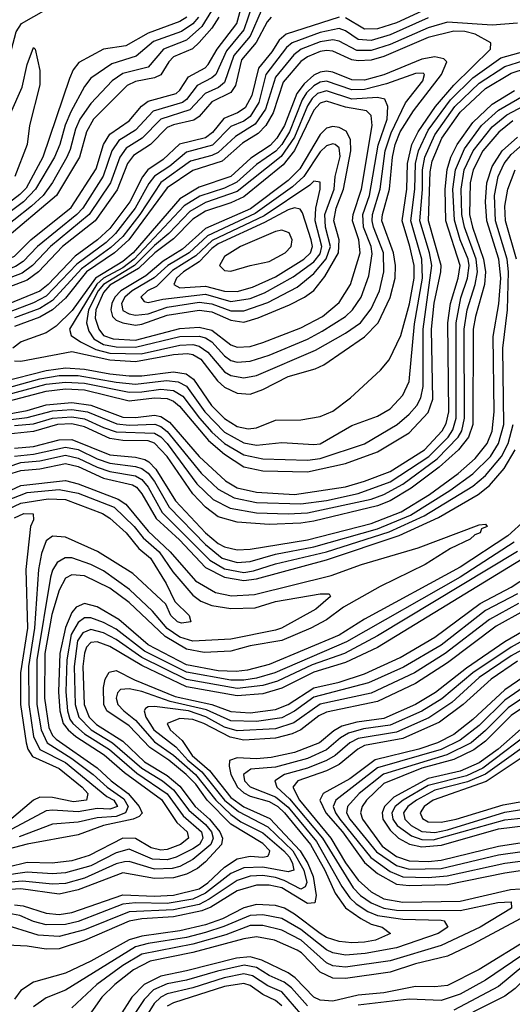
# Model space of a CAD drawing. Header units: inches. Extents: x 501365 to 657855, y 482276 to 547543.
# Tile 509 of 656: x 570507 to 572054, y 535148 to 538242. Entities that reach past the tile are written whole.
import ezdxf

# ---------------------------------------------------------------- set-up
doc = ezdxf.new("R2010")
doc.units = ezdxf.units.IN
doc.header["$MEASUREMENT"] = 0
doc.layers.add('A5573', color=7, linetype='Continuous')

msp = doc.modelspace()

# ---------------------------------------------------------------- linework, layer by layer
at = {"layer": 'A5573', "color": 5}
for points, elevation in [([(570000, 537333.6), (570010, 537332.4), (570050, 537333.5), (570170, 537350), (570330, 537415.5), (570414.8, 537465.2), (570490, 537499.2), (570541.7, 537550), (570667.9, 537652.1), (570746.7, 537773.3), (570770, 537850), (570790, 537883), (570850, 537924.7), (570889, 537971), (570910, 537986), (570997.7, 538010), (571010, 538021.1), (571037.2, 538062.8), (571089.3, 538090.7), (571098.8, 538101.2), (571127, 538150), (571188.3, 538230), (571210, 538311.9)], 3120), ([(571238, 538290), (571210.7, 538210), (571156, 538144), (571122.5, 538070), (571110, 538059.2), (571064.2, 538035.8), (571030, 537991.5), (571017.4, 537982.6), (570925.6, 537954.4), (570870, 537895.5), (570817.7, 537862.3), (570795.8, 537830), (570769.1, 537750.9), (570704.5, 537650), (570686, 537630), (570562.3, 537530), (570517.2, 537482.8), (570492.9, 537467.1), (570430, 537442.3), (570347.6, 537392.4), (570210, 537335), (570170, 537324.9), (570010, 537307.4), (570000, 537308.7)], 3140), ([(570000, 537784.5), (570110, 537760.3), (570150, 537760.5), (570210, 537783.5), (570290, 537831.6), (570344.4, 537855.6), (570365, 537875), (570417.6, 537970), (570466.5, 538093.5), (570495.6, 538204.4), (570512.1, 538230), (570590, 538274.5)], 3020), ([(571810, 538287.9), (571690, 538232), (571630, 538213.6), (571590, 538212.6), (571530, 538248.4)], 3220), ([(571265.3, 538270), (571229.9, 538190.1), (571178.7, 538130), (571150, 538044.9), (571131.1, 538028.9), (571089.4, 538010.6), (571041.4, 537958.6), (570950, 537930), (570891.6, 537870), (570841.4, 537838.6), (570820.7, 537810), (570791.9, 537730), (570724.7, 537630), (570603.5, 537530), (570546.3, 537470), (570514, 537446), (570441.8, 537418.2), (570350, 537364.8), (570240.2, 537319.8), (570190, 537304.7), (570010, 537283.3), (570000, 537284.2)], 3160), ([(571109.4, 538270), (571078.8, 538221.2), (571030, 538178.2), (570957.7, 538150), (570910, 538093.1), (570830, 538073.4), (570797, 538050), (570730, 537979.1), (570695.8, 537930), (570681.7, 537898.3), (570665.5, 537834.5), (570654.6, 537810), (570609.4, 537730.6), (570579.8, 537690), (570543.8, 537656.2), (570431.4, 537568.6), (570290, 537488.1), (570150, 537430.2), (570030, 537409.8), (570000, 537412.2)], 3060), ([(571067.9, 538250), (571050, 538229.8), (571014.6, 538205.4), (570926.4, 538173.6), (570872.1, 538127.9), (570796.3, 538103.7), (570730, 538058.7), (570710, 538032), (570667.4, 537952.6), (570649.1, 537910.9), (570632.3, 537850), (570615.9, 537810), (570556.6, 537710), (570518.9, 537670), (570410, 537589.6), (570290, 537517.5), (570175.4, 537464.6), (570130, 537451.5), (570010, 537439.4), (570000, 537440.9)], 3040), ([(571132.3, 538250), (571110, 538216), (571070, 538171), (571048.8, 538151.2), (570990, 538125.9), (570975, 538110), (570950, 538068.8), (570930, 538059.2), (570870, 538048.6), (570844.6, 538035.4), (570738.5, 537930), (570716, 537890), (570693.9, 537810), (570622.1, 537690), (570453.1, 537546.9), (570297.6, 537462.4), (570170, 537408.2), (570050, 537383.8), (570010, 537382.4), (570000, 537383.9)], 3080), ([(571031.3, 538250), (571010, 538237), (570910, 538199.9), (570839.4, 538160.6), (570770, 538149.4), (570692, 538108), (570675, 538085), (570662.8, 538057.2), (570579.1, 537810), (570526.8, 537713.2), (570507.4, 537692.6), (570470, 537664.3), (570278.9, 537541.1), (570172.5, 537487.5), (570130, 537475), (570030, 537468.2), (570000, 537471.9)], 3020), ([(571296.2, 538250), (571284.1, 538235.9), (571248.9, 538171.1), (571203.7, 538116.3), (571184, 538036), (571170, 538013.4), (571110, 537984.3), (571070, 537938.1), (571053.1, 537926.9), (570990, 537912.3), (570970, 537903.3), (570917.3, 537850), (570864.2, 537815.8), (570844.8, 537790), (570812.3, 537707.7), (570743.7, 537610), (570641.5, 537530), (570565.3, 537450), (570530, 537423.6), (570450, 537393.7)], 3180), ([(571510, 538250.3), (571343.2, 538196.8), (571321.7, 538178.3), (571298.5, 538141.5), (571256.2, 538090), (571235.8, 538004.2), (571214.2, 537965.8), (571190.6, 537949.4), (571148, 537932), (571112.3, 537887.7), (571090, 537871.4), (571008.6, 537851.4), (570957.1, 537802.9), (570909.2, 537770.8), (570891.8, 537748.2), (570852, 537670), (570790, 537585.7), (570751.4, 537550), (570680.8, 537499.2), (570596.2, 537410), (570570, 537388.7), (570470, 537348.5)], 3220), ([(571790, 538248), (571670, 538194.4), (571610, 538176.9), (571570, 538180.2), (571530, 538207.1), (571510, 538214.8), (571450, 538202.3), (571362, 538170), (571344.7, 538155.3), (571279.8, 538070), (571257.5, 537982.5), (571230, 537937.9), (571210, 537923.9), (571170, 537906.2), (571111.6, 537848.4), (571030, 537826.4), (570977.7, 537782.3), (570929.9, 537750.1), (570912.5, 537727.5), (570868.8, 537650), (570807.8, 537570), (570777.8, 537542.2), (570686, 537474), (570590, 537373.5), (570550, 537352.4), (570470, 537322.4)], 3240), ([(572070, 538231.8), (571990, 538225.3), (571850, 538234.4), (571790, 538217), (571670, 538164.7), (571610, 538145.4), (571565.7, 538145.7), (571510, 538175), (571490, 538179.2), (571450, 538172.5), (571390.6, 538149.4), (571367.6, 538132.4), (571310, 538062.2), (571278.7, 537961.3), (571246.4, 537913.6), (571184.4, 537875.6), (571130, 537825.1), (571110, 537815.4), (571042.5, 537797.5), (570949.5, 537730.5), (570883.5, 537630), (570830, 537561), (570793.1, 537526.9), (570700.2, 537459.8), (570610, 537359.8), (570570, 537334.2), (570490, 537305.6)], 3260), ([(570450, 537104.1), (570590, 537139.9), (570650, 537148.1), (570710, 537144.2), (570790, 537129), (570850, 537123.1), (570890, 537123.1), (570990, 537135.3), (571029.8, 537129.8), (571052.3, 537112.3), (571108.5, 537030), (571150, 536989.1), (571190, 536963.9), (571223.8, 536956.2), (571250, 536959.3), (571310, 536983.4), (571390, 536984.7), (571450, 536995.7), (571490, 537011.9), (571545.9, 537054.1), (571639.6, 537140.4), (571667.1, 537172.9), (571703.7, 537250), (571731, 537349), (571745.2, 537430), (571745, 537470), (571732.2, 537530), (571707.3, 537610), (571722.9, 537710), (571725, 537790), (571738.5, 537850), (571758.5, 537890), (571813, 537970), (571870, 538036.4), (571984.9, 538150), (571985.8, 538170), (571936.7, 538196.7), (571904.8, 538204.8), (571870, 538206.2), (571790, 538186.3), (571650, 538127.1), (571610, 538115.1), (571570, 538112.8), (571550, 538116.6), (571490, 538143.7), (571470, 538145.3), (571450, 538142.1), (571410, 538125.8), (571389.4, 538110.6), (571334.3, 538045.7), (571302.5, 537950), (571279.1, 537910), (571255.4, 537884.6), (571206.1, 537853.9), (571142.1, 537797.9), (571050, 537768.7), (570970, 537713.9), (570849.6, 537550), (570804.7, 537510), (570716.6, 537450), (570650, 537367.3), (570610, 537330.8), (570570, 537307), (570490, 537278.2)], 3280), ([(570430, 537074.9), (570570, 537113.6), (570630, 537124.4), (570690, 537124), (570810, 537102.8), (570870, 537097.1), (570967.9, 537107.9), (571004.5, 537104.5), (571030.6, 537090.6), (571088.3, 537010), (571150, 536946.5), (571210, 536912.8), (571250, 536904.8), (571330, 536913.2), (571430, 536906.8), (571450, 536909.8), (571550, 536967.4), (571630, 536995.9), (571670, 537019.2), (571710, 537061.9), (571730, 537105.5), (571746.2, 537286.2), (571771.5, 537430), (571770.1, 537490), (571735.1, 537610), (571747.7, 537710), (571749.5, 537790), (571758.6, 537830), (571790, 537895.2), (571859.4, 537990), (571930, 538059.4), (572017.3, 538122.6), (572150, 538158.9)], 3260), ([(570445.4, 537874.6), (570514.2, 538030), (570530, 538101.7), (570550, 538154.7), (570555.5, 538150), (570570, 538083.1), (570570, 538038), (570537.2, 537910), (570530.2, 537850), (570491.6, 537750)], 2980), ([(570430, 537054.2), (570590, 537096.9), (570650, 537103.6), (570710, 537099.9), (570850, 537072), (570890, 537072.5), (570950, 537081), (570990, 537077.4), (571018.9, 537058.9), (571071.3, 536990), (571110, 536946.5), (571150, 536910.7), (571210, 536874.5), (571270, 536862.1), (571410, 536858.4), (571450, 536863.5), (571590, 536909.8), (571691.7, 536970), (571730, 537002.4), (571753.5, 537030), (571766, 537054), (571774.1, 537090), (571773.4, 537270), (571801.5, 537470), (571793.6, 537510), (571762.8, 537610), (571771.7, 537708.3), (571772, 537770), (571779.2, 537810), (571810, 537880.7), (571873.7, 537970), (571950, 538043), (572030, 538095.4), (572150, 538133.2)], 3240), ([(570490.1, 537170.1), (570510, 537168.7), (570670, 537199.3), (570790, 537173), (570870, 537168.4), (570990, 537190.2), (571033.1, 537193.1), (571050.3, 537190.3), (571075.3, 537175.3), (571127.8, 537107.8), (571150, 537087.8), (571190, 537068.2), (571230, 537065.5), (571270, 537080.2), (571350, 537121), (571434.5, 537145.5), (571462.1, 537157.9), (571590, 537245.4), (571632.5, 537290), (571670.5, 537369.5), (571685.4, 537430), (571687, 537470), (571680.9, 537510), (571644.4, 537610), (571645.8, 537630), (571667.9, 537710), (571677.9, 537810), (571686.2, 537850), (571701.9, 537890), (571743.9, 537956.1), (571831.8, 538070), (571847.6, 538110), (571839.2, 538119.2), (571810, 538125.2), (571770, 538118.7), (571650.7, 538069.3), (571590, 538052.1), (571550, 538052.8), (571490, 538076.9), (571470, 538080.5), (571450, 538077.9), (571430, 538068.2), (571399.6, 538040.4), (571376.6, 538010), (571337.9, 537910), (571313.8, 537870), (571293.3, 537846.7), (571233, 537807), (571170, 537749.8), (571070, 537716.4), (571010, 537679.4), (570862.6, 537510), (570830, 537482.1), (570744.3, 537430), (570671.2, 537328.8), (570620.9, 537279.1), (570590, 537258.1), (570510.7, 537230), (570485.5, 537210)], 3320), ([(570430, 537033.1), (570590, 537075.3), (570650, 537082.1), (570710, 537079), (570850, 537044.3), (570930, 537053.4), (570970, 537051.8), (570990, 537043.6), (571008.1, 537028.1), (571099.6, 536919.6), (571150, 536877), (571210, 536836.8), (571270, 536824.9), (571410, 536821.6), (571530, 536847.5), (571630, 536883.9), (571730, 536943.8), (571790, 537007.8), (571804.5, 537050), (571799.7, 537270), (571808.8, 537351.2), (571829.5, 537450), (571830, 537470), (571790.2, 537610.2), (571796, 537764), (571802, 537798), (571832.9, 537870), (571890, 537951.5), (571970, 538026.4), (572050, 538074), (572150, 538106.8)], 3220), ([(570450, 536999.7), (570530, 537014.4), (570590, 537031.7), (570670, 537038.8), (570730, 537030.9), (570830, 536993.5), (570870, 536992.5), (570930, 536999.5), (570950, 536995.4), (570977.5, 536977.5), (571070, 536870), (571153, 536793), (571190, 536771.3), (571250, 536757.8), (571370, 536750.5), (571530, 536774.5), (571590, 536791.5), (571670, 536822.8), (571778.3, 536890), (571833.9, 536950), (571846.4, 536973.6), (571854.3, 537010), (571850.9, 537290), (571860, 537350), (571883.8, 537430), (571889.5, 537470), (571845.1, 537610), (571843, 537710), (571849, 537771), (571861, 537810), (571880.2, 537850), (571930, 537919.4), (571990, 537976.8), (572060.5, 538019.5)], 3180), ([(570470, 536985), (570530, 536991.8), (570610, 537012.9), (570670, 537016.8), (570719.3, 537010), (570812.1, 536972.1), (570850, 536967.5), (570931, 536971), (570950, 536964.2), (570970, 536948), (571076.9, 536816.9), (571130, 536767.4), (571179.8, 536739.8), (571250, 536724.7), (571390, 536720.6), (571470, 536731), (571570, 536753.2), (571670, 536790.2), (571791.8, 536870), (571852, 536930), (571866.9, 536953.1), (571877.8, 536990), (571877, 537290), (571892.1, 537367.9), (571913.3, 537430), (571918.3, 537470), (571915.1, 537490), (571890.3, 537550.3), (571872.2, 537612.2), (571867.4, 537710), (571875.8, 537770), (571903.2, 537836.8), (571956.6, 537910), (572010, 537958.2), (572090, 538003.9)], 3160), ([(570490, 536966.9), (570550, 536972.4), (570610, 536990.5), (570670, 536994.6), (570710, 536988.2), (570770, 536960.3), (570810, 536947.2), (570930, 536942.4), (570950, 536931.2), (570970, 536910.2), (571063.3, 536783.3), (571114.7, 536734.7), (571167.6, 536707.6), (571250, 536692), (571350, 536689), (571410, 536692), (571610, 536735.7), (571650.1, 536750.1), (571710, 536782.2), (571818.2, 536861.8), (571883.8, 536930), (571894.8, 536950), (571903.8, 536990), (571902.5, 537270), (571911.8, 537330), (571936.9, 537410), (571944, 537450), (571940.3, 537490), (571903.7, 537590), (571895, 537630), (571892.9, 537710), (571902.4, 537770), (571930.3, 537830), (571990, 537905.3), (572036.4, 537943.6), (572110, 537982.2)], 3140), ([(572055.7, 537924.3), (572011.5, 537888.5), (571961.6, 537830), (571930.5, 537770), (571921.3, 537730), (571919.8, 537630), (571928.7, 537590), (571963.7, 537490), (571969.1, 537450), (571966, 537410), (571937.7, 537310), (571931, 537270), (571929.8, 536970), (571915.8, 536930), (571884.6, 536890), (571824.4, 536835.6), (571736.6, 536770), (571670, 536730.6), (571630, 536714.6), (571430, 536666.2), (571390, 536660.1), (571290, 536656.2), (571190, 536663.2), (571130, 536680.3), (571090, 536710), (571050, 536751.7), (570969.8, 536869.8), (570930, 536911.6), (570910, 536918.4), (570830, 536920), (570790, 536925.8), (570710, 536962.3), (570670, 536971.7), (570625.6, 536970), (570550, 536948.5), (570470, 536939.6)], 3120), ([(570490, 536895.9), (570550, 536901.1), (570630, 536922.4), (570670, 536922.8), (570790, 536874.6), (570870, 536867), (570899.6, 536859.6), (570912.5, 536852.5), (570934.2, 536830), (570995.6, 536730), (571090, 536629.5), (571130, 536596), (571150, 536585.7), (571190, 536575.9), (571230, 536578.3), (571410, 536607.7), (571610, 536659.4), (571704.5, 536695.5), (571793.7, 536750), (571883.8, 536816.2), (571937.2, 536862.8), (571974.8, 536910), (571991, 536949), (571997.1, 537010), (571993.3, 537246.7), (572011.1, 537348.9), (572017.3, 537430), (572011.2, 537490), (571973.6, 537610), (571970, 537670), (571973.9, 537730), (571990, 537780.7), (572022.1, 537830), (572070, 537872.8)], 3080), ([(570490, 536871.1), (570550, 536877.3), (570650, 536899), (570690, 536891.3), (570750, 536862.1), (570790, 536848.8), (570870, 536838.5), (570890, 536832.1), (570910, 536816.8), (570930, 536790.7), (570975.6, 536710), (571090, 536592.6), (571142.6, 536550), (571190, 536536.4), (571230, 536539.9), (571310, 536562.7), (571430, 536585.7), (571630, 536642.6), (571734.4, 536685.6), (571857.8, 536762.2), (571930, 536814.8), (571985, 536870), (572010.4, 536910), (572026.7, 536970), (572024.3, 537210), (572038.9, 537330), (572042, 537450), (572037.3, 537490), (572001.2, 537610), (571997.9, 537690), (572009.2, 537750), (572028.3, 537790), (572050, 537818.8), (572086.1, 537850)], 3060), ([(572066.6, 537490), (572032.2, 537610), (572030, 537656.3), (572039.8, 537710), (572062.3, 537770)], 3040), ([(570470, 536837.2), (570509.8, 536850.2), (570570, 536856), (570650, 536873.6), (570690, 536864.8), (570750, 536835.9), (570790, 536822.1), (570870, 536809.1), (570890, 536797), (570910, 536772.7), (570953.5, 536693.5), (571103.3, 536543.3), (571150, 536516), (571210, 536505.4), (571241.1, 536510), (571310, 536532.5), (571470.4, 536570.4), (571666.9, 536633.1), (571777.3, 536682.7), (571930, 536776.6), (571970, 536810), (572020, 536870), (572040.9, 536910), (572056.5, 536970)], 3040), ([(570483.2, 536816.8), (570510, 536825.8), (570570, 536830.9), (570650, 536847.9), (570690, 536837.7), (570770, 536801.5), (570860.5, 536780.5), (570873, 536773), (570890, 536751.8), (570935, 536675), (571008.1, 536608.1), (571090, 536520.7), (571150, 536489.9), (571210, 536479.9), (571250, 536485.6), (571470, 536544.9), (571698.6, 536621.4), (571821.8, 536678.2), (571946.1, 536750), (571981.6, 536778.4), (572028.2, 536831.8), (572062.3, 536890)], 3020), ([(570449.9, 536750.1), (570510, 536778.2), (570650, 536793.9), (570690, 536783.6), (570815.9, 536735.9), (570840.2, 536720.2), (570910, 536634.8), (570979.4, 536570), (571059, 536479), (571121.7, 536441.7), (571171.4, 536431.4), (571244.4, 536435.6), (571484.6, 536495.4), (571579.6, 536530), (571757.9, 536582.1), (571950, 536655.1), (571970, 536657.3), (571974.4, 536650), (571957.3, 536642.7), (571952.5, 536630), (571936.4, 536623.6), (571921.5, 536610), (571859.5, 536580.5), (571780.3, 536530), (571638.7, 536461.3), (571523.7, 536396.3), (571470, 536356.2), (571421, 536330), (571330, 536291), (571230, 536274.7), (571170, 536257.4), (571086, 536254), (571030, 536264.5), (570963.7, 536303.7), (570850, 536410.8), (570790, 536456.1), (570710, 536494.3), (570670, 536498), (570650, 536487.4), (570630.3, 536449.7), (570607.5, 536372.5), (570585.7, 536250), (570584, 536110), (570597.7, 536017.7), (570610, 535992.8), (570621.2, 535981.2), (570750, 535891), (570793.7, 535850), (570846.8, 535810), (570881.3, 535770), (570891.1, 535748.9), (570881.9, 535738.1), (570862.5, 535730), (570770.1, 535710), (570690, 535680.2), (570530, 535651.2), (570450, 535630.4)], 2980), ([(570462.6, 536730), (570530, 536756.3), (570630, 536766.3), (570690, 536754.8), (570803.3, 536710), (570866.3, 536650), (570894.1, 536614.1), (570944.4, 536570), (570987.3, 536507.3), (571050, 536434.1), (571075.1, 536415.1), (571110, 536401.2), (571170, 536391.6), (571246.5, 536393.5), (571310, 536414.1), (571450, 536438.2), (571478.4, 536438.4), (571482.3, 536430), (571436.4, 536390), (571328.7, 536330), (571310, 536323.7), (571170, 536295.8), (571050, 536289.5), (571010, 536302), (570970, 536329.4), (570923.3, 536383.3), (570851.7, 536451.7), (570770, 536510.6), (570730, 536530.6), (570670, 536551.1), (570649.1, 536550.9), (570623.9, 536536.1), (570610, 536512.4), (570603.3, 536490), (570560.1, 536230), (570560.8, 536090), (570573.5, 536010), (570593.1, 535970), (570670, 535920.4), (570737.8, 535870), (570781.7, 535830), (570834, 535794), (570847.1, 535770), (570839.2, 535750), (570810, 535738.4), (570750, 535733.8), (570690, 535720.2), (570610, 535713.9), (570505.3, 535674.7)], 2960), ([(570470, 536703.7), (570510, 536722.8), (570596.1, 536736.1), (570650, 536734.3), (570766.3, 536690), (570790, 536675.8), (570841.3, 536630), (570880.7, 536580.7), (570916.9, 536550), (570967.1, 536470), (570994.2, 536414.2), (571038.4, 536370), (571043.7, 536350), (571014.6, 536345.4), (571002, 536350), (570981.7, 536370), (570965.4, 536405.4), (570861.8, 536501.8), (570750.6, 536570.6), (570650, 536615.7), (570610, 536619.5), (570590, 536604.3), (570575.1, 536564.9), (570565.5, 536514.5), (570552.8, 536330), (570534.3, 536210), (570535.2, 536090), (570550.3, 535990), (570570, 535949.1), (570650, 535907.6), (570780.7, 535800.7), (570802.6, 535790), (570814, 535770), (570790, 535761), (570750, 535762.9), (570690, 535752.3), (570610, 535758.5), (570590, 535755.7), (570482, 535698)], 2940), ([(572094.7, 536670), (572040, 536620), (571890, 536521.7), (571590, 536358.2), (571510, 536307.6), (571290, 536216.3), (571221.9, 536198.1), (571186.3, 536193.7), (571130, 536196.1), (571030, 536214.6), (570910, 536277.5), (570817.5, 536357.5), (570750, 536396.8), (570710, 536407.7), (570683.7, 536396.3), (570670, 536379.6), (570650, 536331.9), (570632.7, 536250), (570628.1, 536130), (570632.7, 536070), (570642.8, 536030), (570658.6, 536010), (570683, 535990), (570771.6, 535931.6), (570836.1, 535876.1), (570951.8, 535791.8), (570999.8, 535719.8), (571032.8, 535690), (571036.5, 535670), (571012, 535650), (570970, 535634.8), (570950, 535632.2), (570919.9, 535639.9), (570870, 535669), (570830, 535670.3), (570724.5, 535615.5), (570670, 535599), (570608.9, 535591.1), (570530, 535593.1), (570470, 535578.7)], 3020), ([(570490, 536676.9), (570519.7, 536690), (570549.2, 536689.2), (570549.5, 536670), (570540.1, 536650), (570526.1, 536513.9), (570531, 536330), (570509.1, 536190), (570509, 536090), (570526.5, 535970), (570532.4, 535950), (570547.1, 535927.1), (570630, 535889.1), (570702.3, 535830), (570720.8, 535810), (570715.9, 535790), (570675.6, 535784.4), (570610, 535798), (570570, 535799.2), (570550, 535789.9), (570474.6, 535725.5)], 2920), ([(572059.2, 536600.8), (571890, 536490.7), (571533.3, 536286.7), (571307.8, 536190), (571250, 536172.6), (571210, 536166.5), (571170, 536166.8), (571030, 536191.4), (570898.2, 536258.2), (570810, 536327.4), (570770, 536348.1), (570730, 536363), (570710, 536362), (570690, 536348), (570668.6, 536310), (570654.5, 536230), (570651.8, 536130), (570656.3, 536070), (570664.1, 536044.1), (570673, 536030), (570710, 535997.7), (570788.2, 535948.2), (570874.6, 535874.6), (570969.7, 535809.7), (571020.1, 535740.1), (571077.6, 535690), (571082.1, 535670), (571078, 535662), (571071, 535650), (571050, 535636.2), (570998.1, 535610), (570970, 535602), (570924.1, 535604.1), (570850, 535635.1), (570810, 535624.2), (570730, 535583.4), (570650, 535560.8), (570610, 535557.8), (570530, 535563.4), (570450, 535551.5)], 3040), ([(572122, 536570), (571630, 536268.8), (571530, 536221.7), (571430, 536191.8), (571330, 536141.5), (571270, 536123.7), (571190, 536117), (571030, 536145.7), (570890, 536212.4), (570790, 536271.9), (570750, 536287.5), (570730, 536285.5), (570716.7, 536270), (570710, 536251.9), (570704.8, 536210), (570709.3, 536090), (570725.1, 536050), (570747.5, 536027.5), (570830, 535975.4), (570898.2, 535910), (570970, 535867), (571010, 535833), (571058.1, 535770), (571102.9, 535730), (571134.7, 535690), (571143, 535670), (571140, 535650), (571090, 535596), (571064.8, 535575.2), (571030, 535556.5), (570990, 535545.6), (570930, 535543), (570830, 535560.6), (570690, 535507.7), (570630, 535494.3), (570510, 535510.3), (570410, 535504.2)], 3080), ([(572070, 536570.7), (571630, 536305.5), (571526.6, 536250), (571425.5, 536214.5), (571316.1, 536163.9), (571270, 536149.7), (571190, 536140.4), (571030, 536168.2), (570890, 536237.7), (570810, 536294.1), (570770, 536315.2), (570730, 536326), (570704.6, 536315.4), (570688.6, 536290), (570677.4, 536210), (570680.9, 536090), (570692, 536050), (570730.5, 536010.5), (570798.3, 535970), (570889.7, 535889.7), (570955, 535850), (570990, 535822.2), (571038.2, 535758.2), (571090, 535713.4), (571108.7, 535690), (571114, 535670), (571107.3, 535650), (571050, 535602.9), (571010, 535581.1), (570985.7, 535574.3), (570930, 535572.9), (570850, 535596.4), (570835.8, 535595.8), (570810, 535589.5), (570710, 535544.6), (570650, 535527.9), (570610, 535526), (570515.2, 535535.2), (570430, 535527.8)], 3060), ([(570490, 535460.8), (570517.2, 535457.2), (570590, 535434.1), (570630, 535430.3), (570670, 535436.2), (570830, 535492.3), (570930, 535487.6), (570990, 535490.6), (571070, 535511.3), (571097.6, 535530), (571150, 535579.1), (571190, 535604.8), (571230, 535613.4), (571270, 535610.3), (571286.2, 535613.8), (571290, 535620.4), (571292, 535630), (571270, 535653.4), (571170, 535714.3), (571095.6, 535790), (571059.8, 535839.8), (571029.4, 535870), (570975, 535915), (570915, 535955), (570850, 536023.1), (570780.4, 536070), (570770.8, 536090), (570770, 536143.7), (570774.5, 536170), (570788, 536192), (570810, 536196.9), (570867.5, 536167.5), (570995.3, 536115.3), (571110, 536090.3), (571170, 536068.5), (571230, 536063.7), (571310, 536074.3), (571350, 536090.3), (571430, 536142.4), (571510, 536160.7), (571590, 536186), (571701.9, 536238.1), (571810, 536301.5), (571952.6, 536407.4), (572050, 536459.3), (572189.4, 536550)], 3120), ([(572070, 536438.2), (571970, 536385.2), (571830, 536277.1), (571712.3, 536207.7), (571602.2, 536157.8), (571430, 536113.7), (571370, 536069.1), (571330, 536048.1), (571250, 536036.5), (571170, 536039.1), (571093, 536073), (570979.2, 536099.2), (570890, 536131.1), (570850, 536139.3), (570822.8, 536137.2), (570813.5, 536126.5), (570809.4, 536110), (570815, 536090), (570833.6, 536070), (570870, 536041.2), (570930, 535973.3), (570990, 535931.4), (571059.2, 535870), (571122.6, 535790), (571170, 535744.7), (571201.2, 535721.2), (571270, 535686.9), (571335.7, 535630), (571353.7, 535610), (571363.6, 535590), (571367.3, 535570), (571350, 535564.1), (571270, 535579.4), (571210, 535576.9), (571170, 535558.7), (571090, 535496.7), (571050, 535478.4), (570970, 535465.2), (570870, 535466.7), (570830, 535462.7), (570690, 535408.3), (570650, 535398.5), (570590, 535397.4), (570550, 535408.3), (570507.1, 535427.1), (570472.8, 535432.8)], 3140), ([(572072.7, 536407.3), (571982.4, 536357.6), (571842.6, 536250), (571746.6, 536190), (571610, 536126.1), (571450, 536091.2), (571367.6, 536032.4), (571310, 536013.7), (571190, 536007.8), (571150, 536019.2), (571091.3, 536051.3), (571036.7, 536070), (570930, 536084.1), (570910, 536083.1), (570902, 536078), (570897.4, 536070), (570902.3, 536050), (570927.6, 536010), (570996.8, 535956.8), (571034.7, 535914.7), (571078.3, 535878.3), (571150, 535790), (571194, 535754), (571285.8, 535705.8), (571363.9, 535630), (571399.4, 535570), (571408.9, 535531.1), (571402.9, 535517.1), (571390, 535509.8), (571337.5, 535537.5), (571310, 535546.9), (571270, 535552.5), (571230, 535550.4), (571190, 535537.4), (571102.1, 535477.9), (571070, 535461.9), (570990, 535444.8), (570850, 535438.1), (570710, 535382.2), (570630, 535360.7), (570564.7, 535364.7), (570450, 535400.3)], 3160), ([(572090, 536384.7), (572003.3, 536336.7), (571850, 536220.6), (571750, 536155.8), (571630, 536099.6), (571470, 536066.5), (571446, 536054), (571390, 536010.3), (571362.4, 535997.6), (571310, 535984.7), (571210, 535977.7), (571167.3, 535987.3), (571085.2, 536030), (571050, 536042.5), (571010, 536046.1), (570969.3, 536030.7), (570979.5, 536010), (571016.8, 535976.8), (571048.1, 535930), (571102.7, 535882.7), (571170, 535797.6), (571210, 535768.9), (571292.2, 535732.2), (571387.5, 535630), (571411.4, 535590), (571428.3, 535550), (571437.5, 535490), (571433, 535467), (571410, 535465.2), (571330, 535513.9), (571290, 535522.7), (571250, 535522.2), (571190, 535504.5), (571106.9, 535453.1), (571078.4, 535441.6), (570990, 535422.7), (570890, 535416.1), (570850, 535408.9), (570710, 535348.3), (570630, 535322.6), (570590, 535320.8), (570530, 535330.2), (570466.7, 535333.4)], 3180), ([(572130, 536344.9), (572030, 536287.2), (571910, 536203.9), (571812.6, 536127.4), (571750, 536090.3), (571650, 536046.5), (571565.3, 536034.7), (571518.2, 536021.8), (571492.7, 536007.3), (571448.1, 535970), (571370, 535938.9), (571296.6, 535923.4), (571250, 535919.7), (571190, 535922.6), (571165.7, 535914.3), (571164.1, 535895.9), (571169.6, 535870), (571191, 535830), (571210, 535812.9), (571230, 535802.5), (571290, 535785.5), (571317.3, 535770), (571338.5, 535750), (571420.2, 535650), (571465.1, 535570), (571497.2, 535497.2), (571530, 535451.5), (571577.9, 535417.9), (571610, 535400.2), (571644.8, 535390), (571670.9, 535370), (571623.8, 535350), (571590, 535343.7), (571550, 535340.6), (571510, 535345.2), (571470, 535358.3), (571450, 535370), (571370, 535431.4), (571338.4, 535450), (571310, 535458.1), (571250, 535461.4), (571210, 535450.6), (571143.3, 535416.6), (571090, 535397.6), (571010, 535378.8), (570890, 535361.8), (570850, 535350.4), (570730, 535283.8), (570650, 535245.6), (570550, 535217.9), (570510, 535191.3), (570490, 535163.9)], 3220), ([(572150, 536326.1), (572049.9, 536270.1), (571930, 536190), (571832.3, 536107.7), (571770, 536068.7), (571670, 536024.7), (571586.5, 536013.5), (571539.7, 536000.3), (571514.4, 535985.6), (571470, 535948), (571410, 535920.9), (571310, 535892.8), (571232.9, 535887.1), (571209.9, 535870.1), (571212.8, 535850), (571230, 535831), (571310, 535800.3), (571350, 535768), (571439.1, 535659.1), (571518, 535518), (571543, 535483), (571563.6, 535463.6), (571599.8, 535439.8), (571630, 535427), (571710, 535415.4), (571830, 535412.3), (571840.2, 535410), (571851.6, 535390), (571821.4, 535370), (571690, 535325.6), (571592.1, 535307.9), (571530, 535302.6), (571490, 535310.2), (571470, 535318.7), (571390, 535383.4), (571330, 535417.9), (571270, 535429.1), (571230, 535427.2), (571148, 535392), (571090, 535373.4), (571030, 535358), (570910, 535338.9), (570870, 535328.4), (570650, 535192.8), (570590, 535168.2), (570550, 535139.9)], 3240), ([(572170.8, 536309.2), (572050, 536242.8), (571950, 536174.6), (571863.3, 536096.7), (571791.8, 536048.2), (571690, 536003.3), (571570, 535983.1), (571543.8, 535970), (571497.4, 535930), (571470, 535913.9), (571410, 535890.3), (571338.7, 535870), (571307.8, 535850), (571313.9, 535830), (571353.8, 535793.8), (571457.4, 535670), (571554.2, 535514.2), (571577, 535490), (571610, 535466.6), (571650, 535450.5), (571690, 535444.1), (571890, 535442.3), (572008.1, 535468.1), (572050.3, 535470.3), (572051.3, 535450), (571952.6, 535390), (571830, 535333.1), (571670, 535284.6), (571530, 535264.6), (571490, 535269.2), (571470, 535278.1), (571390.2, 535350), (571330, 535380.5), (571270, 535396), (571230, 535395.4), (571153.6, 535366.4), (571050, 535336.9), (570890, 535305), (570830.6, 535270), (570748.3, 535210), (570670, 535137.1)], 3260), ([(572070, 536226.6), (571987.7, 536170), (571899.4, 536090), (571825.5, 536034.5), (571710, 535982.9), (571590, 535961.1), (571568.5, 535950), (571510, 535901.3), (571470, 535882), (571380.1, 535850), (571364.3, 535830), (571385.5, 535790), (571483.5, 535670), (571530, 535592.2), (571570, 535537.9), (571610, 535501.6), (571650, 535479.7), (571710, 535469.2), (571890, 535472.2), (572048.6, 535508.6), (572170, 535516.9)], 3280), ([(572090, 536177.3), (572030, 536136.3), (571930, 536042.5), (571870, 535996.3), (571818.9, 535970), (571759.9, 535950), (571623.3, 535916.7), (571543.3, 535856.7), (571460.1, 535810), (571449, 535790), (571468.3, 535750), (571520.6, 535690), (571590, 535594), (571630, 535559.5), (571690, 535525.7), (571730, 535520.9), (571850, 535524.3), (572030, 535561.4), (572190, 535584.8)], 3320), ([(572104.8, 536155.2), (572030, 536104), (571950, 536024.4), (571890, 535978.1), (571830, 535948.4), (571630, 535891.1), (571499.2, 535790), (571491.3, 535770), (571498.3, 535750), (571511.9, 535730), (571609.7, 535609.7), (571670, 535565.8), (571710, 535548.7), (571790, 535546.8), (571848.8, 535551.2), (572030, 535591.1), (572307.4, 535627.4)], 3340), ([(572111.7, 536128.3), (572040.4, 536079.6), (571970, 536008.1), (571924.2, 535970), (571848.1, 535931.9), (571648.8, 535871.2), (571572.3, 535810), (571535.6, 535770), (571532.9, 535750), (571543.4, 535730), (571627.5, 535627.5), (571690, 535584), (571730, 535572.5), (571830, 535575.1), (572010, 535617.2), (572330, 535662.5)], 3360), ([(572130, 536108.8), (572050, 536055.1), (571970, 535974.8), (571932.6, 535947.4), (571870, 535917.5), (571769.6, 535890.4), (571650, 535841.7), (571595.9, 535790), (571582.4, 535770), (571576.9, 535750), (571583.2, 535730), (571645.3, 535645.3), (571690, 535612.8), (571730, 535598.8), (571790, 535596.4), (571830, 535600.9), (572010, 535645.4), (572330, 535693.9)], 3380), ([(572090, 536020.9), (572009.3, 535950), (571950, 535907.2), (571890, 535880.7), (571790, 535857.6), (571681.3, 535798.7), (571651.9, 535770), (571644.6, 535750), (571647.3, 535730), (571670, 535694.7), (571696.7, 535670), (571731.3, 535651.3), (571770, 535642.8), (571831.6, 535648.4), (572010, 535698.9), (572190, 535721.8)], 3420), ([(572130, 536018.2), (571961.6, 535890), (571910, 535866.3), (571790, 535836), (571710.9, 535790), (571686.2, 535770), (571675.7, 535750), (571678.2, 535730), (571691.7, 535710), (571737, 535677), (571770, 535665.6), (571804.9, 535664.9), (572030, 535727.7), (572170, 535742.4)], 3440), ([(572150, 536000.1), (571970, 535871.1), (571913.1, 535846.9), (571810, 535820.8), (571752.5, 535790), (571726.1, 535770), (571712.5, 535750), (571716.3, 535730), (571736.1, 535710), (571770, 535690.8), (571810, 535687.8), (571850, 535696.2), (572030, 535752), (572090, 535761.6)], 3460), ([(572170, 535980.3), (571972, 535848), (571804.7, 535790), (571776.7, 535770), (571763.9, 535750), (571771.7, 535731.7), (571790, 535721.6), (571830, 535720.4), (571877.1, 535730), (572024.7, 535775.3), (572090, 535786.6)], 3480), ([(572110, 535433.2), (571930, 535336.4), (571850, 535298.7), (571750, 535275.1), (571670, 535249.2), (571530, 535229), (571490, 535229.6), (571450, 535248.8), (571391.6, 535310), (571378, 535318), (571306.6, 535350), (571250, 535360.1), (571210, 535354), (571050, 535311), (570916.1, 535283.9), (570863.8, 535256.2), (570805.4, 535210), (570764.3, 535170), (570710, 535092.5)], 3280), ([(572110, 535356.1), (571950, 535257.1), (571850, 535207.2), (571810, 535202.4), (571750, 535204.1), (571650, 535183.7), (571570, 535176.5), (571490, 535157.6), (571450, 535161.4), (571430.2, 535170.3), (571371.5, 535231.5), (571350, 535247.1), (571266.9, 535286.9), (571230, 535296.6), (571187, 535293), (571030, 535252.6), (570950, 535236.7), (570897.5, 535210), (570858.6, 535170), (570820.5, 535110)], 3320), ([(572875.7, 535090), (572683.8, 535203.8), (572575.8, 535295.8), (572530, 535327.5), (572470, 535348.6), (572410, 535355.2), (572354.3, 535345.7), (572270, 535304.5), (572130, 535255.5), (572110, 535243.9), (572062.9, 535197.1), (572030, 535173.4), (571930, 535122.7)], 3380), ([(572110, 535319.1), (571970, 535223.5), (571890, 535179.7), (571830, 535159.7), (571730, 535164.5), (571570, 535144.7)], 3340), ([(571410, 535142.9), (571360, 535200), (571337.4, 535217.4), (571290, 535238.9), (571250, 535263.7), (571211.1, 535271.1), (571127.5, 535252.5), (571030, 535223.8), (570970, 535212.7), (570926.9, 535193.1), (570897, 535163), (570861.5, 535110)], 3340), ([(571390, 535117.5), (571330, 535186.7), (571286.3, 535206.3), (571237.3, 535237.3), (571210, 535244), (571148.6, 535231.4), (571050, 535199.7), (570970, 535180.8), (570950, 535170.5), (570929, 535150), (570890.7, 535090)], 3360), ([(572090, 535269.8), (572010, 535204.2), (571870, 535129.1)], 3360), ([(571330, 535143.4), (571310, 535160.2), (571270, 535178.5), (571230, 535206.7), (571210, 535213.6), (571150, 535204.1), (570990, 535152.4), (570970, 535142.2)], 3380)]:
    msp.add_lwpolyline(points, dxfattribs=dict(at, elevation=elevation))
for points, elevation in [([(571774.1, 538074.1), (571750, 538072.9), (571659.1, 538040.9), (571590, 538023), (571550, 538022.3), (571470, 538049.5), (571450, 538046.3), (571430, 538034.6), (571407.8, 538012.2), (571393.4, 537990), (571354.4, 537890), (571330, 537850.6), (571310.9, 537829.1), (571250, 537787.2), (571188.7, 537731.3), (571150, 537713.2), (571071.9, 537688.1), (571023, 537657), (570866.1, 537490), (570830, 537462.6), (570769.7, 537430.3), (570748.7, 537411.3), (570663.1, 537270), (570668.4, 537250), (570697.7, 537230), (570745.8, 537205.8), (570790, 537194.6), (570888.1, 537191.9), (571010, 537219.9), (571050, 537221.1), (571070, 537216.7), (571097.3, 537197.3), (571150, 537135.5), (571170, 537123.7), (571210, 537116.6), (571250, 537124.1), (571435.8, 537204.2), (571530, 537257.1), (571577.2, 537290), (571610, 537333.2), (571636.5, 537390), (571650.5, 537450), (571649.6, 537510), (571617.3, 537590), (571613.3, 537610), (571614.9, 537630), (571638.4, 537710), (571654.8, 537830), (571673.3, 537886.7), (571718.6, 537981.4), (571772.3, 538050), (571778.4, 538070)], 3340), ([(571470, 538019), (571441.8, 538010), (571424.9, 537995.1), (571410, 537971.9), (571370, 537873.4), (571327.7, 537812.3), (571190, 537702.3), (571090, 537668.2), (571040.7, 537639.3), (570975.1, 537570), (570930, 537532.5), (570867.1, 537470), (570769.4, 537410.6), (570753.4, 537390), (570722.4, 537330), (570715.9, 537290), (570723.6, 537263.6), (570739.3, 537239.3), (570770, 537221.3), (570810, 537214.7), (570870, 537212.7), (571010, 537246.2), (571070, 537248.2), (571090, 537242.8), (571109.8, 537230), (571150, 537185.5), (571170, 537171.7), (571190, 537166), (571230, 537168.8), (571290, 537188), (571410, 537238.5), (571457, 537263), (571530.3, 537310), (571551.8, 537330), (571579.2, 537370), (571602.7, 537437.3), (571613.2, 537506.8), (571610.3, 537530), (571586.4, 537590), (571584.4, 537630), (571605.4, 537690), (571632.4, 537847.6), (571660.4, 537930), (571663, 537970), (571652.9, 537992.9), (571630, 537997.9), (571550, 537992.6)], 3360), ([(571470, 537986.5), (571450, 537980.5), (571430, 537958.1), (571370, 537831.6), (571334, 537786), (571210, 537685.6), (571170, 537667), (571090, 537640.7), (571050, 537615.7), (570990, 537553.5), (570930.7, 537509.3), (570879.2, 537460.8), (570790, 537407.7), (570770, 537385.1), (570745.9, 537330), (570743.9, 537303.9), (570754.9, 537270), (570770.1, 537250.1), (570799.8, 537239.8), (570870, 537234.8), (571010, 537272.1), (571070, 537276.3), (571110, 537266.7), (571170, 537220), (571190, 537213.1), (571230, 537215.4), (571270, 537227.3), (571390, 537273.7), (571458.1, 537310), (571510, 537353.5), (571546, 537410), (571575.8, 537510), (571572, 537550), (571551.5, 537610), (571553.4, 537630), (571580.6, 537710), (571614, 537910), (571610, 537941.5), (571595.9, 537955.9), (571530, 537966.9)], 3380), ([(571490, 537906.9), (571470, 537901.9), (571450, 537881.8), (571386.2, 537773.8), (571350, 537736.5), (571231.9, 537648.1), (571090, 537586), (571018.4, 537521.6), (570956.8, 537483.2), (570902.5, 537437.5), (570823.9, 537390), (570805.1, 537370), (570796, 537350), (570792.6, 537330), (570798.2, 537310), (570810, 537298), (570830, 537289.3), (570870, 537282.7), (570890, 537285.3), (570970, 537313.3), (571070, 537329.4), (571110, 537323.9), (571170, 537297.7), (571210, 537291.9), (571255.1, 537304.9), (571354.2, 537345.9), (571401.1, 537370), (571430, 537391.5), (571465.2, 537434.8), (571508, 537510), (571509.8, 537550), (571492.9, 537610), (571500.5, 537650), (571523.9, 537710), (571547, 537830), (571545.7, 537865.7), (571531.7, 537891.7), (571510, 537903.1)], 3420), ([(571490, 537852.6), (571470, 537845.8), (571450, 537826.9), (571398.5, 537750), (571363.4, 537716.6), (571246.6, 537633.4), (571096.5, 537563.5), (571039, 537510), (570971.5, 537470), (570928.7, 537431.3), (570859.5, 537390), (570836.5, 537370), (570825.8, 537350), (570830, 537328.8), (570850, 537318.1), (570870, 537313.8), (570910, 537318.3), (570970, 537338.8), (571070, 537354.5), (571110, 537349.5), (571170, 537326.9), (571210, 537326.9), (571286.1, 537353.9), (571377.8, 537402.2), (571430, 537444.6), (571469.1, 537490.9), (571482.8, 537530), (571466.7, 537590), (571464.9, 537630), (571493.8, 537710), (571497.4, 537750), (571512.8, 537812.8), (571510, 537839.9), (571497, 537850)], 3440), ([(571430, 537735.2), (571418, 537722), (571273.9, 537626.1), (571111.1, 537548.9), (571059.8, 537500.2), (570986, 537454), (570935.9, 537404.1), (570907.6, 537390), (570887.1, 537370), (570897, 537357), (570910, 537353.7), (570956.4, 537363.6), (571090, 537379.7), (571170, 537356.3), (571230, 537366.1), (571275.8, 537384.2), (571365.4, 537434.6), (571430, 537481.4), (571450, 537506.4), (571455.8, 537530), (571434.1, 537610), (571436.6, 537650), (571450.2, 537710), (571450, 537732.2)], 3460), ([(571370, 537651.1), (571350, 537644.8), (571275.3, 537604.7), (571130, 537538.1), (571110, 537523.5), (571070, 537481.3), (571020.9, 537450), (570999, 537430), (570990.9, 537410), (571010, 537399.4), (571090, 537405.1), (571150, 537389.4), (571190, 537388.3), (571238.1, 537401.9), (571310, 537434.1), (571399.4, 537490), (571420.2, 537510), (571426.3, 537530), (571421.6, 537550), (571395.3, 537635.3), (571387.1, 537647.1)], 3480), ([(571330, 537581), (571310, 537576.4), (571199.6, 537530), (571150, 537497.6), (571133.9, 537470), (571150, 537454.2), (571170, 537452.5), (571230, 537469.9), (571290, 537482.6), (571340.3, 537510), (571359.1, 537530), (571362, 537550), (571352.6, 537572.6)], 3520)]:
    msp.add_lwpolyline(points, close=True, dxfattribs=dict(at, elevation=elevation))

doc.saveas('drawing.dxf')
